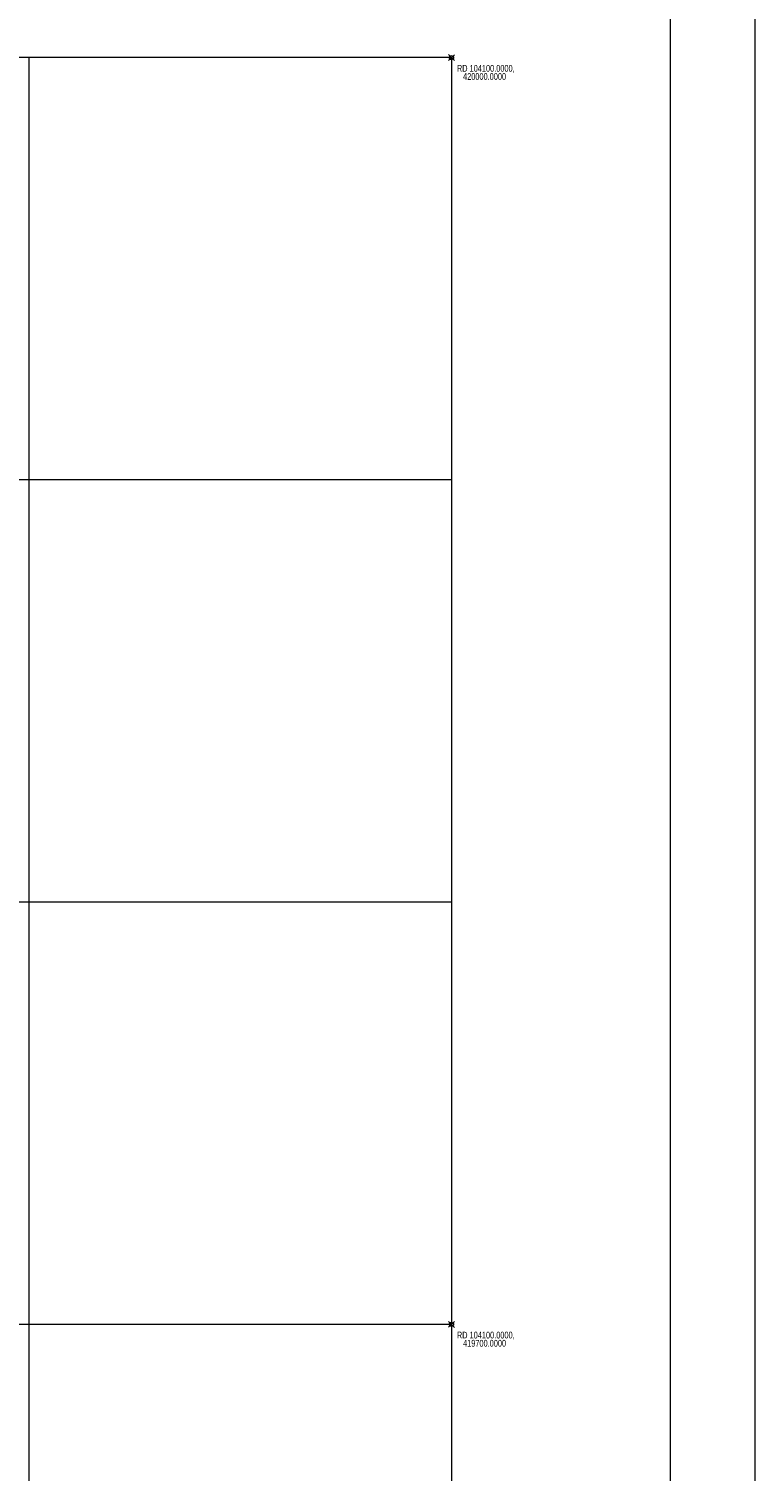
# Model space of a CAD drawing. Header units: metres. Extents: x 102313 to 104557, y 415820 to 422103.
# Tile 848 of 865: x 104000 to 104172, y 419665 to 420007. Entities that reach past the tile are written whole.
import ezdxf

# ---------------------------------------------------------------- set-up
doc = ezdxf.new("R2010")
doc.units = ezdxf.units.M
doc.header["$MEASUREMENT"] = 0
doc.layers.add('00-Coordinaten', color=7, linetype='Continuous', lineweight=0)
doc.layers.add('00-Kader', color=2, linetype='Continuous', lineweight=0)
doc.styles.add('Style-WORKING', font='WORKING.shx')

# ---------------------------------------------------------------- blocks, each defined once
blk = doc.blocks.new('meetpunt_1')
at = {"linetype": 'ByBlock', "lineweight": -2}
blk.add_hatch(color=0, dxfattribs=at).paths.add_polyline_path([(-50000, 0, 0.414213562), (0, -50000), (0, 0)], flags=16)
at = {"color": 0, "linetype": 'ByBlock', "lineweight": -2}
for p, q in [((100000, 0), (-100000, 0)), ((0, 100000), (0, -100000))]:
    blk.add_line(p, q, dxfattribs=at)
blk.add_circle((0, 0), 50000, dxfattribs=at)

msp = doc.modelspace()

# ---------------------------------------------------------------- linework, layer by layer
at = {"layer": '00-Coordinaten'}
for p, q in [((104100, 420000), (102600, 420000)), ((104000, 420000), (104000, 417600)), ((104100, 420000), (104100, 417600)), ((104100, 419900), (102600, 419900)), ((104100, 419800), (102600, 419800)), ((104100, 419700), (102600, 419700))]:
    msp.add_line(p, q, dxfattribs=at)
at = {"layer": '00-Kader', "flags": 128}
for points in [[(104171.863, 420163.456), (102491.863, 420163.456), (102491.863, 417787.456), (104171.863, 417787.456), (104171.863, 420163.456)], [(104151.863, 420143.456), (102511.863, 420143.456), (102511.863, 417807.456), (104151.863, 417807.456), (104151.863, 420143.456)]]:
    msp.add_lwpolyline(points, close=True, dxfattribs=at)

# ---------------------------------------------------------------- block references
at = {"layer": '00-Coordinaten', "xscale": 1e-05, "yscale": 1e-05, "zscale": 1e-05, "rotation": 44.1407625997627}
for p in [(104100, 420000), (104100, 420000), (104100, 419700), (104100, 419700)]:
    msp.add_blockref('meetpunt_1', p, dxfattribs=at)

# ---------------------------------------------------------------- texts
at = {"layer": '00-Coordinaten', "char_height": 1.6, "attachment_point": 1, "rotation": 0.00001, "line_spacing_factor": 0.722889, "style": 'Style-WORKING'}
for s, insert in [('\\H1x;\\W0.75;RD 104100.0000,\\P   420000.0000', (104101.29, 419998.263)), ('\\H1x;\\W0.75;RD 104100.0000,\\P   419700.0000', (104101.29, 419698.263))]:
    msp.add_mtext(s, dxfattribs=dict(at, insert=insert))

doc.saveas('drawing.dxf')
